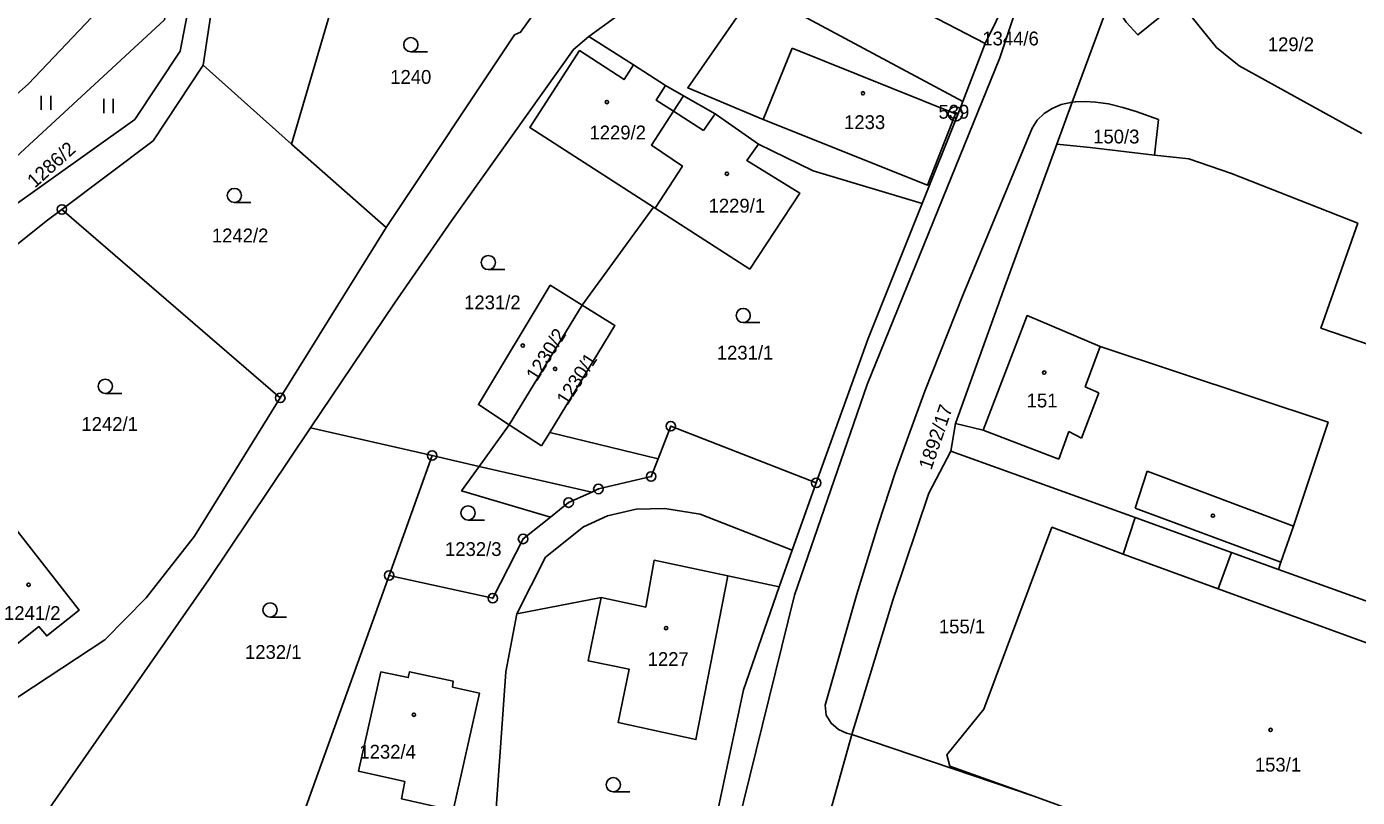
# Model space of a CAD drawing. Extents: x -587171 to -555306, y -1167727 to -1074732.
# Drawn here: x -559852.9 to -559712.2, y -1076722.9 to -1076641.5 of the extents above; entities that cross this region are included whole.
import ezdxf

# ---------------------------------------------------------------- set-up
doc = ezdxf.new("R2010")
doc.units = 0
for name, color, linetype in [('Hranice parcel', 7, 'Continuous'), ('Parcelní čísla', 7, 'Continuous'), ('Vnitřní kresba', 7, 'Continuous'), ('Značky bodu BP', 7, 'Continuous'), ('Značky budov', 7, 'Continuous'), ('Značky kultur', 7, 'Continuous')]:
    doc.layers.add(name, color=color, linetype=linetype)

msp = doc.modelspace()

# ---------------------------------------------------------------- linework, layer by layer
at = {"layer": 'Hranice parcel'}
for p, q in [((-559831.15, -1076625.18), (-559834.2, -1076645.52)), ((-559824.89, -1076653.86), (-559820.01, -1076637.34)), ((-559751.55, -1076643.25), (-559749.24, -1076638.49)), ((-559738.21, -1076638.18), (-559742.35, -1076649.45)), ((-559788.74, -1076645.51), (-559793.46, -1076642.5)), ((-559753.92, -1076649.35), (-559751.55, -1076643.25)), ((-559834.2, -1076645.52), (-559824.89, -1076653.86)), ((-559785.35, -1076647.68), (-559788.74, -1076645.51)), ((-559783.44, -1076648.76), (-559785.35, -1076647.68)), ((-559780.09, -1076650.66), (-559783.44, -1076648.76)), ((-559754.46, -1076650.74), (-559753.92, -1076649.35)), ((-559742.35, -1076649.45), (-559743.97, -1076653.88)), ((-559775.5, -1076653.86), (-559780.09, -1076650.66)), ((-559758.22, -1076660.14), (-559754.46, -1076650.74)), ((-559824.89, -1076653.86), (-559814.86, -1076662.68)), ((-559826.06, -1076680.68), (-559849.14, -1076660.77)), ((-559786.62, -1076660.52), (-559794.14, -1076670.88)), ((-559786.62, -1076660.52), (-559786.43, -1076660.64)), ((-559786.43, -1076660.64), (-559776.42, -1076667.09)), ((-559826.06, -1076680.68), (-559814.86, -1076662.68)), ((-559794.14, -1076670.88), (-559801.85, -1076683.52)), ((-559822.85, -1076683.84), (-559810.01, -1076686.77)), ((-559801.85, -1076683.52), (-559805.04, -1076687.91)), ((-559754.7, -1076683.39), (-559755.19, -1076686.3)), ((-559814.56, -1076699.43), (-559810.01, -1076686.77)), ((-559810.01, -1076686.77), (-559805.04, -1076687.91)), ((-559755.19, -1076686.3), (-559735.69, -1076693.33)), ((-559805.04, -1076687.91), (-559793.14, -1076690.62)), ((-559771.96, -1076696.75), (-559769.41, -1076689.66)), ((-559735.69, -1076693.33), (-559725.52, -1076697)), ((-559773.32, -1076700.63), (-559771.96, -1076696.75)), ((-559725.52, -1076697), (-559720.56, -1076698.79)), ((-559828.11, -1076737.08), (-559814.56, -1076699.43)), ((-559765.64, -1076716.22), (-559768.67, -1076727.01)), ((-559746.4, -1076722.75), (-559765.64, -1076716.22))]:
    msp.add_line(p, q, dxfattribs=at)
for points in [[(-559886.72, -1076702.24), (-559876.58, -1076686.53), (-559863.65, -1076668.94), (-559859.88, -1076664.4), (-559841.42, -1076651.26), (-559836.65, -1076644.06), (-559833.46, -1076627.56), (-559832.51, -1076620.32), (-559830.89, -1076610.06), (-559828.66, -1076600.86)], [(-559890.81, -1076700.51), (-559867.4, -1076667.56), (-559838.3, -1076640.75), (-559833.93, -1076609.06)], [(-559854.21, -1076648.87), (-559852.71, -1076647.52), (-559843.31, -1076637.61), (-559837.97, -1076609.15)], [(-559814.86, -1076662.68), (-559801.29, -1076642.33), (-559800.66, -1076642.03), (-559798.13, -1076638.47), (-559796.02, -1076639.07), (-559795.27, -1076637.84), (-559788.87, -1076633.47)], [(-559771.51, -1076634.29), (-559777.37, -1076634.48), (-559780.58, -1076635.26), (-559785.5, -1076637.28), (-559788.82, -1076639.17), (-559793.46, -1076642.5)], [(-559751.55, -1076643.25), (-559759.59, -1076639.07), (-559767.4, -1076635.58), (-559771.51, -1076634.29)], [(-559753.92, -1076649.35), (-559775.82, -1076637.62), (-559783, -1076647.94), (-559775.02, -1076651.27), (-559757.65, -1076658.22), (-559754.7, -1076650.68), (-559754.46, -1076650.74)], [(-559731.04, -1076638.8), (-559735.42, -1076642.34), (-559736.65, -1076640.98), (-559737.76, -1076639.32), (-559738.21, -1076638.18)], [(-559711.75, -1076652.73), (-559724.7, -1076645.61), (-559727.09, -1076643.65), (-559731.04, -1076638.8)], [(-559793.46, -1076642.5), (-559795.07, -1076643.86), (-559807.97, -1076661.96), (-559813.98, -1076670.66), (-559822.85, -1076683.84)], [(-559788.74, -1076645.51), (-559789.72, -1076647.05), (-559794.43, -1076643.98), (-559799.7, -1076652.1), (-559786.62, -1076660.52)], [(-559834.2, -1076645.52), (-559839.51, -1076653.51), (-559849.14, -1076660.77)], [(-559783.44, -1076648.76), (-559784.5, -1076650.38), (-559786.84, -1076653.97), (-559783.56, -1076656.19), (-559786.43, -1076660.64)], [(-559742.35, -1076649.45), (-559743.52, -1076649.7), (-559744.48, -1076650.1), (-559745.33, -1076650.62), (-559746.05, -1076651.33), (-559746.58, -1076652.19), (-559753.89, -1076669.77), (-559757.93, -1076679.98), (-559759.67, -1076684.67), (-559761.02, -1076688.48), (-559762.86, -1076694.1), (-559765.12, -1076701.43), (-559768.48, -1076713.15), (-559768.36, -1076714.19), (-559767.82, -1076715.05), (-559767.07, -1076715.71), (-559766.21, -1076716.1), (-559765.64, -1076716.22)], [(-559742.35, -1076649.45), (-559742.02, -1076649.39), (-559740.99, -1076649.38), (-559739.88, -1076649.45), (-559738.51, -1076649.63), (-559737.02, -1076650.01), (-559735.61, -1076650.43), (-559733.24, -1076651.28), (-559733.67, -1076655.02)], [(-559776.42, -1076667.09), (-559771.15, -1076659.05), (-559776.73, -1076655.61), (-559775.5, -1076653.86)], [(-559758.22, -1076660.14), (-559769.73, -1076656.68), (-559775.5, -1076653.86)], [(-559743.97, -1076653.88), (-559749.61, -1076669.3), (-559754.7, -1076683.39)], [(-559733.67, -1076655.02), (-559740.46, -1076654.24), (-559743.97, -1076653.88)], [(-559712.17, -1076662.22), (-559725.52, -1076656.96), (-559730.02, -1076655.44), (-559733.67, -1076655.02)], [(-559769.41, -1076689.66), (-559763.93, -1076674.42), (-559758.22, -1076660.14)], [(-559849.14, -1076660.77), (-559850.79, -1076662.01), (-559864.54, -1076673.01)], [(-559712.17, -1076662.22), (-559716.07, -1076673.31), (-559697.65, -1076679.6)], [(-559794.14, -1076670.88), (-559797.52, -1076668.77), (-559805.12, -1076681.39), (-559801.85, -1076683.52)], [(-559786.13, -1076687.1), (-559797.58, -1076684.34), (-559790.7, -1076673.03), (-559794.14, -1076670.88)], [(-559857.82, -1076709.81), (-559851.57, -1076704.83), (-559850.74, -1076705.83), (-559847.3, -1076703.1), (-559853.88, -1076694.72), (-559864.54, -1076673.01)], [(-559720.56, -1076698.79), (-559720.29, -1076698.02), (-559718.96, -1076694.24), (-559715.32, -1076683.25), (-559739.4, -1076675.26), (-559747.12, -1076671.98), (-559751.77, -1076684.08), (-559754.7, -1076683.39)], [(-559855.15, -1076713.16), (-559844.62, -1076706.22), (-559840.22, -1076701.79), (-559835.14, -1076695.29), (-559826.06, -1076680.68)], [(-559822.85, -1076683.84), (-559833.6, -1076699.88), (-559850.96, -1076724.72)], [(-559786.13, -1076687.1), (-559784.79, -1076683.67), (-559769.41, -1076689.66)], [(-559793.14, -1076690.62), (-559792.44, -1076690.3), (-559786.86, -1076688.98), (-559786.13, -1076687.1)], [(-559755.19, -1076686.3), (-559757.52, -1076690.73), (-559761.28, -1076701.94), (-559765.64, -1076716.22)], [(-559793.14, -1076690.62), (-559795.58, -1076691.74), (-559797.5, -1076693.27), (-559800.4, -1076695.58), (-559803.6, -1076701.84), (-559814.56, -1076699.43)], [(-559771.96, -1076696.75), (-559781.69, -1076692.96), (-559785.42, -1076692.38), (-559788.45, -1076692.44), (-559791.46, -1076693.15), (-559794, -1076694.31), (-559798.02, -1076697.52), (-559801.07, -1076703.48)], [(-559735.69, -1076693.33), (-559736.98, -1076697.18), (-559744.51, -1076694.35), (-559751.69, -1076713.55), (-559755.6, -1076718.39), (-559755.28, -1076719.57), (-559746.4, -1076722.75)], [(-559688.89, -1076717.96), (-559687.86, -1076715.15), (-559703.12, -1076709.51), (-559726.93, -1076700.84), (-559725.52, -1076697)], [(-559801.07, -1076703.48), (-559792.14, -1076701.78), (-559793.53, -1076708.44), (-559789.17, -1076709.35), (-559790.34, -1076714.98), (-559782.13, -1076716.78), (-559778.76, -1076699.49), (-559773.32, -1076700.63)], [(-559720.56, -1076698.79), (-559711.44, -1076702.08), (-559684.36, -1076712.24), (-559685.23, -1076714.39), (-559666.86, -1076725), (-559642.31, -1076739.18), (-559645.66, -1076744.62), (-559629.37, -1076754.08), (-559588.91, -1076777.58)], [(-559786.45, -1076755.33), (-559777.11, -1076711.53), (-559773.32, -1076700.63)], [(-559801.07, -1076703.48), (-559802.23, -1076709.62), (-559803.57, -1076728.54), (-559804.06, -1076731.73)], [(-559807.84, -1076711.22), (-559805.02, -1076711.86), (-559807.8, -1076724.28), (-559813.25, -1076723.02), (-559812.88, -1076721.21), (-559817.8, -1076720.1), (-559815.42, -1076709.63), (-559812.54, -1076710.22), (-559812.4, -1076709.61), (-559807.79, -1076710.6), (-559807.84, -1076711.22)], [(-559746.4, -1076722.75), (-559738.1, -1076725.77), (-559738.48, -1076726.8), (-559737.15, -1076727.29), (-559732.38, -1076729.02), (-559733.58, -1076732.32), (-559704.76, -1076743.24), (-559701.62, -1076744.18)]]:
    msp.add_lwpolyline(points, dxfattribs=at)
at = {"layer": 'Vnitřní kresba'}
for p, q in [((-559750, -1076644.76), (-559747.53, -1076637.29)), ((-559775.02, -1076651.27), (-559771.97, -1076643.74)), ((-559771.97, -1076643.74), (-559754.7, -1076650.68)), ((-559764.03, -1076679.27), (-559750, -1076644.76)), ((-559781.31, -1076652.42), (-559784.5, -1076650.38)), ((-559781.31, -1076652.42), (-559780.09, -1076650.66)), ((-559739.4, -1076675.26), (-559741, -1076679.51)), ((-559771.72, -1076701.51), (-559764.03, -1076679.27)), ((-559741, -1076679.51), (-559739.53, -1076680.14)), ((-559739.53, -1076680.14), (-559741.39, -1076684.93)), ((-559801.85, -1076683.52), (-559798.44, -1076685.74)), ((-559798.44, -1076685.74), (-559797.58, -1076684.34)), ((-559743.78, -1076687.14), (-559751.77, -1076684.08)), ((-559742.73, -1076684.24), (-559743.78, -1076687.14)), ((-559741.39, -1076684.93), (-559742.73, -1076684.24)), ((-559806.91, -1076690.48), (-559805.04, -1076687.91)), ((-559734.42, -1076688.42), (-559735.69, -1076692.34)), ((-559718.96, -1076694.24), (-559734.42, -1076688.42)), ((-559797.5, -1076693.27), (-559806.91, -1076690.48)), ((-559735.69, -1076692.34), (-559720.29, -1076698.02)), ((-559787.42, -1076702.77), (-559786.53, -1076697.83)), ((-559786.53, -1076697.83), (-559778.76, -1076699.49)), ((-559736.98, -1076697.18), (-559726.93, -1076700.84)), ((-559792.14, -1076701.78), (-559787.42, -1076702.77)), ((-559777.92, -1076726.7), (-559771.72, -1076701.51))]:
    msp.add_line(p, q, dxfattribs=at)
msp.add_lwpolyline([(-559784.5, -1076650.38), (-559786.33, -1076649.21), (-559785.35, -1076647.68)], dxfattribs=at)
at = {"layer": 'Značky bodu BP'}
for centre, radius in [((-559754.7, -1076650.68), 0.75), ((-559754.7, -1076650.68), 0.03), ((-559849.14, -1076660.77), 0.5), ((-559849.14, -1076660.77), 0.0303), ((-559826.06, -1076680.68), 0.5), ((-559826.06, -1076680.68), 0.0303), ((-559784.79, -1076683.67), 0.5), ((-559784.79, -1076683.67), 0.0303), ((-559810.01, -1076686.77), 0.5), ((-559810.01, -1076686.77), 0.0303), ((-559786.86, -1076688.98), 0.5), ((-559792.44, -1076690.3), 0.5), ((-559786.86, -1076688.98), 0.0303), ((-559769.41, -1076689.66), 0.5), ((-559769.41, -1076689.66), 0.0303), ((-559795.58, -1076691.74), 0.5), ((-559792.44, -1076690.3), 0.0303), ((-559795.58, -1076691.74), 0.0303), ((-559800.4, -1076695.58), 0.5), ((-559800.4, -1076695.58), 0.0303), ((-559814.56, -1076699.43), 0.5), ((-559814.56, -1076699.43), 0.0303), ((-559803.6, -1076701.84), 0.5), ((-559803.6, -1076701.84), 0.0303)]:
    msp.add_circle(centre, radius, dxfattribs=at)
at = {"layer": 'Značky budov'}
for centre in [(-559764.47, -1076648.5), (-559791.54, -1076649.43), (-559778.85, -1076657), (-559800.43, -1076675.15), (-559797.01, -1076677.61), (-559745.31, -1076678), (-559727.49, -1076693.12), (-559852.67, -1076700.41), (-559785.28, -1076705), (-559811.93, -1076714.15), (-559721.39, -1076715.75)]:
    msp.add_circle(centre, 0.175, dxfattribs=at)
at = {"layer": 'Značky kultur'}
for p, q in [((-559812.26, -1076644.12), (-559810.51, -1076644.12)), ((-559851.32, -1076650.26), (-559851.32, -1076648.76)), ((-559850.32, -1076650.26), (-559850.32, -1076648.76)), ((-559844.71, -1076650.6), (-559844.71, -1076649.1)), ((-559843.71, -1076650.6), (-559843.71, -1076649.1)), ((-559830.91, -1076660.04), (-559829.16, -1076660.04)), ((-559804.07, -1076667.13), (-559802.32, -1076667.13)), ((-559777.13, -1076672.72), (-559775.38, -1076672.72)), ((-559844.56, -1076680.2), (-559842.81, -1076680.2)), ((-559806.21, -1076693.58), (-559804.46, -1076693.58)), ((-559827.14, -1076703.83), (-559825.39, -1076703.83)), ((-559790.86, -1076722.29), (-559789.11, -1076722.29))]:
    msp.add_line(p, q, dxfattribs=at)
for centre in [(-559812.26, -1076643.37), (-559830.91, -1076659.29), (-559804.07, -1076666.38), (-559777.13, -1076671.97), (-559844.56, -1076679.45), (-559806.21, -1076692.83), (-559827.14, -1076703.08), (-559790.86, -1076721.54)]:
    msp.add_circle(centre, 0.75, dxfattribs=at)

# ---------------------------------------------------------------- texts
at = {"layer": 'Parcelní čísla'}
for s, p in [('1344/6', (-559751.86, -1076643.44)), ('129/2', (-559721.68, -1076644.05)), ('1240', (-559814.44, -1076647.5)), ('1229/2', (-559793.38, -1076653.37)), ('1233', (-559766.47, -1076652.28)), ('150/3', (-559740.14, -1076653.8)), ('1229/1', (-559780.79, -1076661.1)), ('1242/2', (-559833.29, -1076664.25)), ('1231/2', (-559806.63, -1076671.32)), ('1231/1', (-559779.92, -1076676.63)), ('151', (-559747.17, -1076681.68)), ('1242/1', (-559847.08, -1076684.17)), ('1232/3', (-559808.65, -1076697.38)), ('1241/2', (-559855.26, -1076704.14)), ('155/1', (-559756.45, -1076705.55)), ('1232/1', (-559829.79, -1076708.25)), ('1227', (-559787.23, -1076709)), ('1232/4', (-559817.7, -1076718.79)), ('153/1', (-559723.05, -1076720.16))]:
    msp.add_text(s, height=1.46, dxfattribs=at).set_placement(p)
for s, rotation, p in [('1286/2', 42, (-559852, -1076658.57)), ('1230/2', 58, (-559798.94, -1076679.01)), ('1230/1', 57, (-559795.74, -1076681.57)), ('1892/17', 71, (-559757.25, -1076688.38))]:
    msp.add_text(s, height=1.46, rotation=rotation, dxfattribs=at).set_placement(p)
at = {"layer": 'Značky bodu BP'}
msp.add_text('539', height=1.46, dxfattribs=at).set_placement((-559756.49, -1076651.18))

doc.saveas('drawing.dxf')
